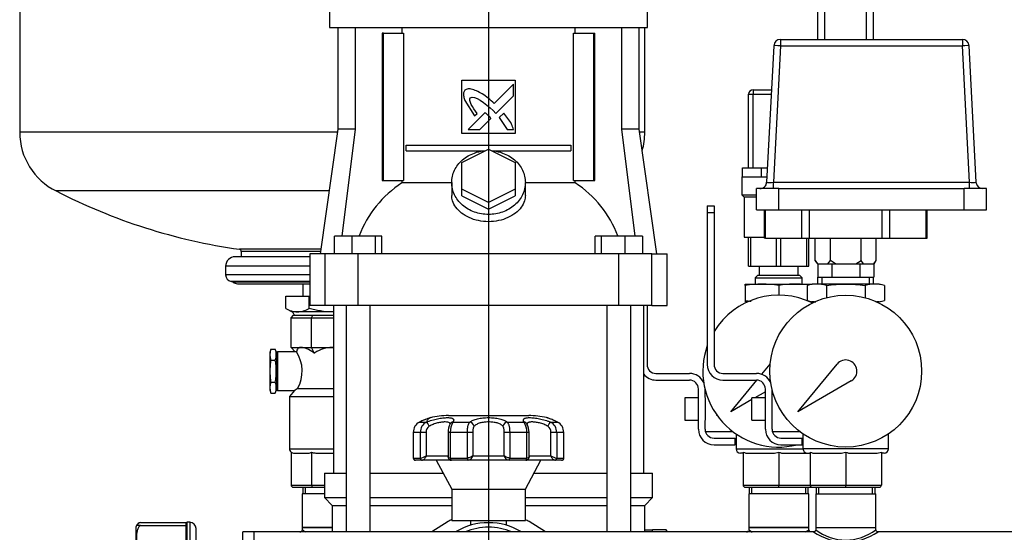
# Model space of a CAD drawing. Extents: x -132501 to 411300, y -42818 to 427495.
# Tile 291 of 330: x 248914 to 249355, y 243033 to 243262. Entities that reach past the tile are written whole.
import ezdxf

# ---------------------------------------------------------------- set-up
doc = ezdxf.new("R2010")
doc.units = 0
doc.header["$LTSCALE"] = 50
doc.linetypes.add('CENTER2', pattern=[28.575, 19.05, -3.175, 3.175, -3.175])
for name, color, linetype in [('00GW7692_-_REDUZ', 7, 'CONTINUOUS'), ('00ID6685_KAPPE-6', 7, 'CONTINUOUS'), ('00ID7337', 7, 'CONTINUOUS'), ('1_ZOLL_OVALFLANS', 7, 'CONTINUOUS'), ('405801_-_FT_STUT', 7, 'CONTINUOUS'), ('405809_-_FT_STUT', 7, 'CONTINUOUS'), ('6KT-MUTTER', 7, 'CONTINUOUS'), ('91045013_-_FT_RO', 7, 'CONTINUOUS'), ('91071148', 7, 'CONTINUOUS'), ('91072077_TRANSMI', 7, 'CONTINUOUS'), ('96153117_FT_STAN', 7, 'CONTINUOUS'), ('96158847_-_FT_RO', 7, 'CONTINUOUS'), ('96871164_DD_18_P', 7, 'CONTINUOUS'), ('97823497_-_HAHN-', 7, 'CONTINUOUS'), ('97823502_-_STOPF', 7, 'CONTINUOUS'), ('__DEFILE04.EMEA.', 7, 'CONTINUOUS'), ('CRIE_5-4_A_FLEXI', 7, 'CONTINUOUS'), ('Default', 7, 'CONTINUOUS'), ('DICHTUNG', 7, 'CONTINUOUS'), ('HEBEL_KUGELHAHN_', 7, 'CONTINUOUS'), ('KÖRPER_KUGELHAHN', 7, 'CONTINUOUS')]:
    doc.layers.add(name, color=color, linetype=linetype)

# ---------------------------------------------------------------- blocks, each defined once
blk = doc.blocks.new('SEANNOT_GROUP')
at = {"layer": 'Default', "color": 7, "linetype": 'CENTER2'}
blk.add_line((72.388, 218.146), (72.388, 165.146), dxfattribs=at)
blk = doc.blocks.new('SE')
at = {"layer": '00GW7692_-_REDUZ', "color": 7, "linetype": 'Continuous'}
for p, q in [((83.888, 185.349), (83.888, 185.411)), ((83.888, 185.411), (86.888, 185.411)), ((83.888, 185.411), (83.888, 185.411)), ((83.888, 185.349), (83.888, 184.673)), ((85.388, 185.349), (85.388, 184.911)), ((86.888, 185.411), (86.656, 185.349)), ((86.656, 185.349), (86.656, 184.673)), ((86.888, 185.411), (86.888, 185.411)), ((89.888, 185.411), (86.888, 185.411)), ((87.522, 185.349), (87.522, 184.799)), ((89.254, 185.349), (89.254, 184.799)), ((90.12, 185.349), (89.888, 185.411)), ((90.12, 185.349), (90.12, 184.673)), ((83.888, 184.673), (83.888, 184.611)), ((86.656, 184.673), (86.888, 184.611)), ((86.888, 184.611), (86.888, 184.611)), ((86.992, 184.611), (86.888, 184.611)), ((89.888, 184.611), (89.785, 184.611)), ((89.888, 184.611), (90.12, 184.673))]:
    blk.add_line(p, q, dxfattribs=at)
for centre, radius, start, end in [((84.638, 180.818), 4.593, 80.6013, 99.3987), ((86.138, 180.818), 4.593, 83.1844, 99.3987), ((87.089, 183.857), 1.553, 73.8147, 106.1853), ((89.687, 183.857), 1.553, 73.8147, 106.1853), ((84.638, 189.204), 4.593, 260.6013, 263.9732), ((83.928, 184.511), 0.1, 64.7814, 90), ((87.089, 186.165), 1.553, 253.8147, 268.6021), ((86.848, 184.511), 0.1, 90, 115.2186), ((86.928, 184.511), 0.1, 64.7814, 90), ((89.687, 186.165), 1.553, 271.7951, 286.1853), ((89.848, 184.511), 0.1, 90, 115.2186)]:
    blk.add_arc(centre, radius, start, end, dxfattribs=at)
blk.add_open_spline([(87.522, 185.349), (87.666, 185.368), (87.81, 185.384), (88.098, 185.405), (88.243, 185.411), (88.531, 185.411), (88.676, 185.405), (88.965, 185.384), (89.11, 185.368), (89.254, 185.349)], degree=3, knots=[0, 0, 0, 0, 0.25, 0.25, 0.5, 0.5, 0.75, 0.75, 1, 1, 1, 1], dxfattribs=at)
at = {"layer": '00ID6685_KAPPE-6', "color": 7, "linetype": 'Continuous'}
for p, q in [((56.795, 174.735), (58.86, 174.735)), ((58.838, 174.596), (58.838, 174.692)), ((58.893, 169.046), (58.893, 174.746)), ((59.003, 174.746), (58.893, 174.746)), ((59.003, 174.746), (59.003, 169.046)), ((56.588, 174.461), (56.588, 169.331)), ((56.795, 174.596), (56.622, 174.596)), ((56.795, 174.596), (58.86, 174.596)), ((58.838, 174.529), (58.838, 174.596)), ((58.838, 173.654), (58.838, 174.507)), ((59.288, 169.331), (59.288, 174.461))]:
    blk.add_line(p, q, dxfattribs=at)
for centre, radius, start, end in [((56.873, 174.461), 0.285, 106.1402, 151.4673), ((58.893, 174.692), 0.0543, 90, 180), ((59.003, 174.461), 0.285, 0, 90), ((56.873, 174.461), 0.285, 151.4673, 180), ((58.997, 174.516), 0.159, 149.7067, 183.2873)]:
    blk.add_arc(centre, radius, start, end, dxfattribs=at)
for points, knots in [([(56.795, 174.735), (56.767, 174.727), (56.746, 174.716), (56.713, 174.695), (56.701, 174.684), (56.669, 174.65), (56.656, 174.627), (56.646, 174.601), (56.645, 174.599), (56.644, 174.596)], [0, 0, 0, 0, 0.0625, 0.0625, 0.125, 0.125, 0.25, 0.25, 0.2635264, 0.2635264, 0.2635264, 0.2635264]), ([(56.795, 174.596), (56.767, 174.581), (56.746, 174.561), (56.713, 174.52), (56.701, 174.499), (56.669, 174.434), (56.656, 174.39), (56.628, 174.258), (56.622, 174.169), (56.622, 173.991), (56.628, 173.902), (56.656, 173.77), (56.669, 173.725), (56.701, 173.661), (56.714, 173.64), (56.747, 173.6), (56.767, 173.58), (56.795, 173.565)], [0, 0, 0, 0, 0.0625, 0.0625, 0.125, 0.125, 0.25, 0.25, 0.5, 0.5, 0.75, 0.75, 0.875, 0.875, 0.9375, 0.9375, 1, 1, 1, 1])]:
    blk.add_open_spline(points, degree=3, knots=knots, dxfattribs=at)
at = {"layer": '00ID7337', "color": 7, "linetype": 'Continuous'}
for p, q in [((85.465, 196.361), (85.465, 196.077)), ((85.465, 196.361), (93.612, 196.361)), ((93.612, 196.361), (93.612, 196.077)), ((85.166, 196.077), (84.845, 189.965)), ((85.465, 196.077), (85.145, 189.965)), ((85.465, 196.077), (93.612, 196.077)), ((93.932, 189.965), (93.612, 196.077)), ((94.231, 189.965), (93.911, 196.077)), ((85.388, 189.681), (84.388, 189.681)), ((84.388, 188.731), (84.388, 189.681)), ((84.851, 189.963), (84.837, 189.909)), ((85.145, 189.681), (85.145, 189.965)), ((85.145, 189.965), (93.932, 189.965)), ((85.388, 189.681), (93.688, 189.681)), ((85.388, 188.731), (85.388, 189.681)), ((94.688, 189.681), (93.688, 189.681)), ((93.688, 188.731), (93.688, 189.681)), ((93.932, 189.681), (93.932, 189.965)), ((94.239, 189.911), (94.226, 189.963)), ((94.688, 188.731), (94.688, 189.681)), ((84.388, 188.731), (85.388, 188.731)), ((84.738, 188.731), (84.738, 187.461)), ((84.791, 187.461), (84.791, 188.731)), ((85.388, 188.731), (93.688, 188.731)), ((86.417, 187.461), (86.417, 188.731)), ((86.763, 187.461), (86.763, 188.731)), ((90.014, 187.461), (90.014, 188.731)), ((90.36, 187.461), (90.36, 188.731)), ((91.985, 187.461), (91.985, 188.731)), ((92.039, 187.461), (92.039, 188.731)), ((93.688, 188.731), (94.688, 188.731)), ((84.791, 187.461), (84.738, 187.461)), ((84.791, 187.461), (86.417, 187.461)), ((86.417, 187.461), (86.763, 187.461)), ((86.763, 187.461), (90.014, 187.461)), ((87.02, 186.461), (87.02, 187.461)), ((87.704, 186.461), (87.704, 187.461)), ((89.073, 186.461), (89.073, 187.461)), ((89.757, 186.461), (89.757, 187.461)), ((90.014, 187.461), (90.36, 187.461)), ((90.36, 187.461), (91.985, 187.461)), ((91.985, 187.461), (92.039, 187.461)), ((87.136, 186.311), (87.02, 186.461)), ((87.02, 186.461), (87.12, 186.311)), ((87.136, 186.311), (87.12, 186.311)), ((87.136, 186.311), (87.588, 186.311)), ((87.136, 186.311), (87.136, 185.711)), ((87.588, 186.311), (87.704, 186.461)), ((87.588, 186.311), (87.936, 186.311)), ((87.936, 186.311), (87.704, 186.461)), ((87.762, 186.311), (87.762, 185.711)), ((87.936, 186.311), (88.841, 186.311)), ((88.841, 186.311), (89.073, 186.461)), ((88.841, 186.311), (89.189, 186.311)), ((89.015, 186.311), (89.015, 185.711)), ((89.189, 186.311), (89.073, 186.461)), ((89.189, 186.311), (89.641, 186.311)), ((89.641, 186.311), (89.757, 186.461)), ((89.641, 186.311), (89.657, 186.311)), ((89.641, 186.311), (89.641, 185.711)), ((89.657, 186.311), (89.757, 186.461)), ((87.136, 185.711), (87.762, 185.711)), ((87.323, 185.711), (87.323, 185.411)), ((87.762, 185.711), (89.015, 185.711)), ((89.015, 185.711), (89.641, 185.711)), ((89.453, 185.411), (89.453, 185.711))]:
    blk.add_line(p, q, dxfattribs=at)
for centre, radius, start, end in [((85.465, 196.061), 0.3, 90, 177), ((93.612, 196.061), 0.3, 3, 90), ((84.995, 191.349), 1.392, 263.8232, 276.1768), ((94.082, 191.44), 1.483, 264.2012, 275.7988), ((94.531, 189.981), 0.3, 190.514, 270)]:
    blk.add_arc(centre, radius, start, end, dxfattribs=at)
for centre, major_axis, start_param, end_param in [((85.465, 196.061), (-0.3, 0.016), 4.715128, 6.283185), ((93.612, 196.061), (-0.3, -0.016), 3.141593, 4.70965)]:
    blk.add_ellipse(centre, major_axis=major_axis, ratio=0.052264, start_param=start_param, end_param=end_param, dxfattribs=at)
blk.add_open_spline([(84.546, 189.681), (84.584, 189.681), (84.622, 189.688), (84.692, 189.716), (84.725, 189.737), (84.78, 189.789), (84.802, 189.821), (84.828, 189.877), (84.836, 189.901), (84.84, 189.925)], degree=3, knots=[0, 0, 0, 0, 0.25, 0.25, 0.5, 0.5, 0.75, 0.75, 0.9104426, 0.9104426, 0.9104426, 0.9104426], dxfattribs=at)
blk.add_open_spline([(84.84, 189.925), (84.843, 189.938), (84.845, 189.952), (84.845, 189.965)], degree=3, dxfattribs=at)
at = {"layer": '1_ZOLL_OVALFLANS', "color": 7, "linetype": 'Continuous'}
for p, q in [((70.575, 174.772), (69.844, 174.311)), ((74.933, 174.311), (74.202, 174.772))]:
    blk.add_line(p, q, dxfattribs=at)
for start, end in [(119.0317, 122.231), (57.769, 60.9683)]:
    blk.add_arc((72.388, 171.896), 3.4, start, end, dxfattribs=at)
at = {"layer": '405801_-_FT_STUT', "color": 7, "linetype": 'Continuous'}
for p, q in [((65.038, 176.011), (64.043, 176.011)), ((64.043, 176.011), (64.043, 174.511)), ((64.066, 176.311), (64.066, 176.011)), ((64.183, 176.011), (64.183, 176.311)), ((86.733, 176.011), (84.043, 176.011)), ((84.043, 176.011), (84.043, 174.511)), ((84.066, 176.311), (84.066, 176.011)), ((84.183, 176.011), (84.183, 176.311)), ((86.594, 176.011), (86.594, 176.311)), ((86.71, 176.011), (86.71, 176.311)), ((86.733, 174.511), (86.733, 176.011)), ((87.043, 176.011), (89.733, 176.011)), ((87.043, 176.011), (87.043, 174.511)), ((87.066, 176.311), (87.066, 176.011)), ((87.183, 176.011), (87.183, 176.311)), ((89.594, 176.011), (89.594, 176.311)), ((89.71, 176.011), (89.71, 176.311)), ((89.733, 174.511), (89.733, 176.011)), ((65.388, 174.511), (64.043, 174.511)), ((86.733, 174.511), (84.043, 174.511)), ((87.043, 174.511), (89.733, 174.511))]:
    blk.add_line(p, q, dxfattribs=at)
at = {"layer": '405809_-_FT_STUT', "color": 7, "linetype": 'Continuous'}
for p, q in [((61.388, 169.481), (61.388, 174.311)), ((61.888, 174.311), (61.388, 174.311)), ((61.888, 169.481), (61.888, 174.311))]:
    blk.add_line(p, q, dxfattribs=at)
at = {"layer": '6KT-MUTTER', "color": 7, "linetype": 'Continuous'}
for p, q in [((63.31, 184.861), (64.349, 184.861)), ((63.31, 184.322), (63.31, 184.861)), ((64.349, 184.861), (64.388, 184.861)), ((64.349, 184.322), (64.349, 184.861)), ((63.31, 184.322), (63.588, 184.161)), ((63.83, 184.161), (63.588, 184.161)), ((65.388, 184.161), (63.83, 184.161)), ((65.438, 184.161), (65.388, 184.161))]:
    blk.add_line(p, q, dxfattribs=at)
for centre, radius, start, end in [((63.859, 185.176), 1.015, 237.2703, 268.3454), ((63.793, 185.198), 1.038, 272.0046, 302.3796)]:
    blk.add_arc(centre, radius, start, end, dxfattribs=at)
blk.add_open_spline([(65.388, 184.161), (65.213, 184.161), (65.038, 184.176), (64.778, 184.218), (64.691, 184.235), (64.519, 184.275), (64.434, 184.297), (64.349, 184.322)], degree=3, knots=[0, 0, 0, 0, 0.5, 0.5, 0.75, 0.75, 1, 1, 1, 1], dxfattribs=at)
blk.add_open_spline([(65.438, 184.161), (65.422, 184.161), (65.405, 184.161), (65.388, 184.161)], degree=3, dxfattribs=at)
at = {"layer": '91045013_-_FT_RO', "color": 7, "linetype": 'Continuous'}
for p, q in [((64.043, 174.511), (65.388, 174.511)), ((64.043, 174.511), (64.043, 174.411)), ((84.043, 174.511), (86.733, 174.511)), ((84.043, 174.511), (84.043, 174.411)), ((86.733, 174.409), (86.733, 174.511))]:
    blk.add_line(p, q, dxfattribs=at)
for centre, radius, start, end in [((63.942, 174.406), 0.0953, 239.5224, 297.1533), ((63.958, 174.396), 0.0793, 290.4006, 342.4287), ((65.388, 176.168), 2.213, 232.5705, 237.3138), ((83.942, 174.406), 0.0953, 239.5224, 297.1533), ((83.958, 174.396), 0.0793, 290.4006, 342.4287), ((85.388, 176.168), 2.213, 232.5705, 237.3138), ((85.388, 176.168), 2.213, 302.6054, 307.4295), ((86.826, 174.408), 0.0917, 179.1326, 239.0594)]:
    blk.add_arc(centre, radius, start, end, dxfattribs=at)
at = {"layer": '91071148', "color": 7, "linetype": 'Continuous'}
for p, q in [((84.624, 181.37), (85.003, 181.829)), ((86.245, 179.696), (88.003, 181.829)), ((83.245, 179.696), (84.41, 181.11)), ((88.638, 181.078), (86.245, 179.696)), ((84.788, 180.587), (84.31, 180.311)), ((84.188, 180.241), (83.245, 179.696))]:
    blk.add_line(p, q, dxfattribs=at)
blk.add_circle((88.388, 181.511), 3.4, dxfattribs=at)
for centre, radius, start, end in [((85.388, 181.511), 3.4, 63.821, 148.533), ((85.388, 181.511), 3.4, 160.2501, 283.9306), ((88.388, 181.511), 0.5, 300, 140.5104), ((85.388, 181.511), 3.4, 287.9883, 288.6096)]:
    blk.add_arc(centre, radius, start, end, dxfattribs=at)
at = {"layer": '91072077_TRANSMI', "color": 7, "linetype": 'Continuous'}
for p, q in [((84.238, 194.111), (84.238, 193.911)), ((84.238, 194.111), (85.063, 194.111)), ((84.038, 190.611), (84.038, 193.911)), ((84.038, 193.911), (84.238, 193.911)), ((84.238, 190.611), (84.238, 193.911)), ((84.238, 193.911), (85.052, 193.911)), ((83.763, 190.611), (84.044, 190.611)), ((83.763, 190.211), (83.763, 190.611)), ((84.044, 190.611), (84.192, 190.611)), ((84.192, 190.611), (84.614, 190.611)), ((84.614, 190.211), (84.614, 190.611)), ((84.614, 190.611), (84.879, 190.611)), ((83.763, 190.211), (83.728, 190.211)), ((83.728, 190.211), (83.728, 189.411)), ((83.763, 190.211), (84.614, 190.211)), ((84.614, 190.211), (84.858, 190.211)), ((83.728, 189.411), (84.388, 189.411)), ((83.728, 189.411), (83.828, 189.311)), ((83.828, 189.311), (84.388, 189.311)), ((83.838, 189.311), (83.838, 187.511)), ((83.838, 187.511), (84.738, 187.511)), ((84.038, 186.211), (84.038, 187.511)), ((84.138, 186.211), (84.138, 187.511)), ((85.288, 186.211), (85.288, 187.461)), ((85.488, 186.211), (85.488, 187.461)), ((86.638, 186.211), (86.638, 187.461)), ((86.738, 186.211), (86.738, 187.461)), ((84.038, 186.211), (84.138, 186.211)), ((84.138, 186.211), (85.288, 186.211)), ((84.513, 186.211), (84.513, 185.811)), ((85.288, 186.211), (85.488, 186.211)), ((85.488, 186.211), (86.638, 186.211)), ((86.263, 185.811), (86.263, 186.211)), ((86.638, 186.211), (86.738, 186.211)), ((84.458, 185.811), (84.338, 185.691)), ((84.338, 185.691), (86.438, 185.691)), ((84.338, 185.691), (84.338, 185.411)), ((84.458, 185.811), (86.318, 185.811)), ((86.438, 185.691), (86.318, 185.811)), ((86.438, 185.411), (86.438, 185.691))]:
    blk.add_line(p, q, dxfattribs=at)
blk.add_arc((84.238, 193.911), 0.2, 90, 180, dxfattribs=at)
at = {"layer": '96153117_FT_STAN', "color": 7, "linetype": 'Continuous'}
for p, q in [((87.138, 196.361), (87.138, 247.846)), ((87.458, 196.361), (87.458, 247.846)), ((89.318, 196.361), (89.318, 247.846)), ((89.638, 196.361), (89.638, 247.846)), ((87.138, 185.411), (87.138, 185.711)), ((89.638, 185.411), (89.638, 185.711))]:
    blk.add_line(p, q, dxfattribs=at)
at = {"layer": '96158847_-_FT_RO', "color": 7, "linetype": 'Continuous'}
for p, q in [((61.888, 169.481), (61.888, 174.311)), ((86.961, 174.311), (61.888, 174.311)), ((87.043, 174.511), (89.733, 174.511)), ((87.043, 174.511), (87.043, 174.401)), ((89.733, 174.401), (89.733, 174.511)), ((127.888, 174.311), (89.815, 174.311))]:
    blk.add_line(p, q, dxfattribs=at)
for centre, radius, start, end in [((88.388, 176.454), 2.585, 236.0103, 303.9897), ((88.388, 176.138), 2.189, 232.0846, 307.9154), ((89.832, 174.409), 0.0984, 183.0919, 262.0843)]:
    blk.add_arc(centre, radius, start, end, dxfattribs=at)
blk.add_open_spline([(87.042, 174.401), (87.042, 174.399), (87.043, 174.386), (87.032, 174.36), (87.01, 174.334), (86.983, 174.317), (86.967, 174.314), (86.958, 174.312)], degree=3, knots=[0, 0, 0, 0, 0.036108, 0.30879, 0.593865, 0.816596, 1, 1, 1, 1], dxfattribs=at)
at = {"layer": '96871164_DD_18_P', "color": 7, "linetype": 'Continuous'}
for p, q in [((51.388, 202.706), (51.388, 192.204)), ((79.388, 192.204), (79.388, 196.896)), ((65.618, 192.204), (51.388, 192.204)), ((79.388, 192.204), (79.158, 192.204)), ((65.249, 189.577), (53.028, 189.577)), ((64.388, 186.631), (61.038, 186.631)), ((64.882, 186.968), (61.227, 186.968)), ((64.869, 186.868), (61.313, 186.868)), ((61.313, 186.868), (61.313, 186.631)), ((64.388, 186.206), (60.613, 186.206)), ((60.613, 186.206), (60.613, 185.826)), ((64.388, 185.826), (60.613, 185.826)), ((64.388, 185.53), (60.863, 185.53)), ((64.388, 185.49), (60.953, 185.49)), ((61.138, 185.426), (64.388, 185.426)), ((64.066, 185.426), (64.066, 184.861))]:
    blk.add_line(p, q, dxfattribs=at)
for centre, radius, start, end in [((54.313, 192.204), 2.925, 180, 243.929), ((76.463, 192.204), 2.925, 343.8375, 0), ((64.841, 212.513), 25.8, 242.7494, 261.9467), ((61.038, 186.206), 0.425, 90, 180), ((61.213, 186.868), 0.1, 0, 82.3168), ((60.913, 185.826), 0.3, 180, 260.2915), ((60.829, 185.333), 0.2, 51.7835, 80.2915), ((61.138, 185.726), 0.3, 231.7835, 270)]:
    blk.add_arc(centre, radius, start, end, dxfattribs=at)
at = {"layer": '97823497_-_HAHN-', "color": 7, "linetype": 'Continuous'}
for p, q in [((70.588, 179.521), (74.188, 179.521)), ((69.299, 179.229), (69.613, 179.229)), ((70.795, 179.229), (71.553, 179.229)), ((73.224, 179.229), (73.982, 179.229)), ((75.164, 179.229), (75.477, 179.229)), ((69.012, 178.77), (69.019, 178.77)), ((69.012, 178.77), (69.012, 177.625)), ((69.019, 178.77), (69.019, 177.621)), ((69.336, 178.77), (69.019, 178.77)), ((69.336, 177.621), (69.336, 178.77)), ((69.595, 178.77), (69.336, 178.77)), ((69.595, 178.77), (69.595, 177.721)), ((70.676, 178.77), (70.574, 178.77)), ((70.574, 178.77), (70.574, 177.677)), ((71.441, 178.77), (70.676, 178.77)), ((70.676, 178.77), (70.676, 177.621)), ((71.441, 177.621), (71.441, 178.77)), ((71.683, 178.77), (71.441, 178.77)), ((71.683, 178.77), (71.683, 177.721)), ((73.094, 177.721), (73.094, 178.77)), ((73.336, 178.77), (73.094, 178.77)), ((74.101, 178.77), (73.336, 178.77)), ((73.336, 178.77), (73.336, 177.621)), ((74.101, 177.621), (74.101, 178.77)), ((74.203, 178.77), (74.101, 178.77)), ((74.203, 177.677), (74.203, 178.77)), ((75.182, 177.721), (75.182, 178.77)), ((75.441, 178.77), (75.182, 178.77)), ((75.758, 178.77), (75.441, 178.77)), ((75.441, 178.77), (75.441, 177.621)), ((75.758, 177.621), (75.758, 178.77)), ((75.758, 178.77), (75.765, 178.77)), ((75.765, 177.625), (75.765, 178.77)), ((69.019, 177.621), (69.02, 177.621)), ((69.02, 177.621), (69.335, 177.621)), ((69.422, 177.521), (69.116, 177.521)), ((69.335, 177.621), (69.336, 177.621)), ((70.722, 177.521), (69.422, 177.521)), ((69.424, 177.521), (69.422, 177.521)), ((69.595, 177.721), (70.574, 177.721)), ((70.038, 177.521), (70.738, 176.221)), ((70.676, 177.621), (70.678, 177.621)), ((70.678, 177.621), (71.439, 177.621)), ((70.723, 177.521), (70.727, 177.521)), ((71.466, 177.521), (70.727, 177.521)), ((71.439, 177.621), (71.441, 177.621)), ((73.311, 177.521), (71.466, 177.521)), ((71.47, 177.521), (71.466, 177.521)), ((71.683, 177.721), (73.094, 177.721)), ((73.307, 177.521), (73.311, 177.521)), ((74.05, 177.521), (73.311, 177.521)), ((73.336, 177.621), (73.338, 177.621)), ((73.338, 177.621), (74.099, 177.621)), ((74.038, 176.221), (74.738, 177.521)), ((74.054, 177.521), (74.05, 177.521)), ((75.355, 177.521), (74.064, 177.521)), ((74.099, 177.621), (74.101, 177.621)), ((74.203, 177.721), (75.182, 177.721)), ((75.353, 177.521), (75.355, 177.521)), ((75.661, 177.521), (75.355, 177.521)), ((75.441, 177.621), (75.442, 177.621)), ((75.442, 177.621), (75.757, 177.621)), ((75.661, 177.522), (75.662, 177.522)), ((75.662, 177.522), (75.669, 177.523)), ((75.757, 177.621), (75.758, 177.621)), ((70.738, 176.221), (74.038, 176.221)), ((70.738, 176.221), (70.738, 174.821)), ((74.038, 174.821), (74.038, 176.221)), ((70.738, 174.821), (74.038, 174.821)), ((71.588, 174.821), (71.588, 174.611)), ((73.188, 174.611), (73.188, 174.821))]:
    blk.add_line(p, q, dxfattribs=at)
for centre, radius, start, end in [((70.588, 176.021), 3.5, 90, 103.2724), ((74.188, 176.021), 3.5, 76.7404, 90), ((69.525, 178.776), 0.506, 116.4716, 180.6058), ((70.91, 175.975), 3.631, 107.916, 116.3297), ((69.831, 178.784), 0.495, 116.0679, 181.5865), ((71.29, 178.804), 0.713, 151.4411, 182.7046), ((71.48, 178.806), 0.805, 148.3008, 182.5138), ((73.29, 178.804), 0.811, 357.6209, 31.5646), ((73.54, 178.805), 0.663, 357.0273, 30.6738), ((73.867, 175.975), 3.631, 63.6703, 72.084), ((74.947, 178.785), 0.494, 358.3344, 64.0112), ((75.251, 178.776), 0.506, 359.4244, 63.4982), ((69.901, 178.79), 0.306, 123.6525, 183.7316), ((74.876, 178.79), 0.306, 356.2693, 56.3467), ((69.116, 177.624), 0.103, 178.8278, 269.585), ((69.215, 178.321), 0.71, 279.8062, 302.3654), ((71.455, 177.75), 0.23, 273.7037, 352.635), ((73.322, 177.75), 0.23, 187.365, 266.2963), ((75.562, 178.321), 0.71, 237.6346, 260.1938), ((72.388, 171.896), 2.83, 58.5787, 121.4213), ((72.388, 171.896), 2.63, 66.6717, 113.3283)]:
    blk.add_arc(centre, radius, start, end, dxfattribs=at)
for centre, major_axis, ratio, start_param, end_param in [((69.683, 179.045), (-0.079, 0.184), 0.224133, 4.615652, 6.077387), ((70.835, 179.045), (0.173, -0.1), 0.894335, 2.254289, 3.141272), ((71.573, 179.045), (-0.127, 0.155), 0.790877, 4.138697, 5.600431), ((73.203, 179.045), (0.127, 0.155), 0.790877, 0.682755, 2.144489), ((73.942, 179.045), (-0.173, -0.1), 0.894335, 3.138748, 4.028896), ((73.942, 179.045), (-0.173, -0.1), 0.894335, 3.11271, 3.138748), ((75.094, 179.045), (0.079, 0.184), 0.224133, 0.205799, 1.667533), ((69.115, 177.621), (0.0075, 0.0997), 0.962463, 1.643024, 3.163797), ((69.116, 177.621), (0, 0.1), 0.9625, 1.570796, 2.756927), ((69.116, 177.621), (0, 0.1), 0.9625, 3.102861, 3.141593), ((69.422, 177.621), (0, -0.1), 0.872415, 4.712389, 6.283185), ((69.423, 177.621), (-0.0042, 0.0999), 0.871942, 1.534547, 3.106002), ((70.725, 177.621), (0.0023, 0.1), 0.489186, 1.582211, 3.153666), ((70.727, 177.621), (0, 0.1), 0.488765, 1.570796, 3.141593), ((71.466, 177.621), (0, -0.1), 0.271282, 4.712389, 6.283185), ((71.468, 177.621), (-0.0021, 0.1), 0.270649, 1.565075, 3.13653), ((73.309, 177.621), (0.0021, 0.1), 0.270649, 3.146655, 4.71811), ((73.311, 177.621), (0, 0.1), 0.271282, 3.141593, 4.712389), ((74.05, 177.621), (0, -0.1), 0.488765, 0, 1.570796), ((74.052, 177.621), (-0.0023, 0.1), 0.489186, 3.12952, 4.700975), ((75.354, 177.621), (0.0042, 0.0999), 0.871942, 3.177183, 4.748639), ((75.355, 177.621), (0, 0.1), 0.872415, 3.141593, 4.712389), ((75.661, 177.621), (0, -0.1), 0.9625, 0, 1.570796), ((75.661, 177.621), (-0.0075, 0.0997), 0.962463, 3.068706, 4.640162)]:
    blk.add_ellipse(centre, major_axis=major_axis, ratio=ratio, start_param=start_param, end_param=end_param, dxfattribs=at)
for points, knots in [([(69.639, 179.232), (69.64, 179.253), (69.642, 179.287), (69.663, 179.335), (69.689, 179.37), (69.716, 179.394), (69.74, 179.409), (69.757, 179.418), (69.768, 179.422), (69.772, 179.423), (69.773, 179.424), (69.775, 179.424), (69.776, 179.425), (69.776, 179.425), (69.768, 179.422), (69.731, 179.41), (69.641, 179.379), (69.498, 179.321), (69.365, 179.264), (69.289, 179.225), (69.273, 179.216)], [0, 0, 0, 0, 0.044462, 0.084799, 0.118912, 0.147192, 0.169409, 0.185086, 0.191911, 0.195145, 0.197519, 0.200748, 0.20676, 0.222358, 0.281808, 0.413142, 0.591185, 0.771538, 0.958008, 1, 1, 1, 1]), ([(69.613, 179.229), (69.691, 179.263), (69.772, 179.292), (69.896, 179.33), (69.939, 179.342), (70.022, 179.363), (70.064, 179.373), (70.146, 179.389), (70.187, 179.396), (70.268, 179.408), (70.308, 179.414), (70.383, 179.421), (70.419, 179.424), (70.489, 179.428), (70.522, 179.429), (70.614, 179.429), (70.666, 179.426), (70.751, 179.41), (70.781, 179.398), (70.811, 179.373), (70.818, 179.363), (70.827, 179.342), (70.829, 179.331), (70.828, 179.305), (70.824, 179.292), (70.813, 179.262), (70.805, 179.246), (70.795, 179.229)], [0, 0, 0, 0, 0.125, 0.125, 0.1875, 0.1875, 0.25, 0.25, 0.3125, 0.3125, 0.375, 0.375, 0.4375, 0.4375, 0.5, 0.5, 0.625, 0.625, 0.75, 0.75, 0.8125, 0.8125, 0.875, 0.875, 0.9375, 0.9375, 1, 1, 1, 1]), ([(70.663, 179.127), (70.664, 179.128), (70.664, 179.129), (70.664, 179.142), (70.662, 179.152), (70.654, 179.172), (70.647, 179.181), (70.623, 179.205), (70.598, 179.216), (70.531, 179.231), (70.491, 179.235), (70.42, 179.235), (70.394, 179.234), (70.341, 179.23), (70.313, 179.227), (70.256, 179.22), (70.225, 179.215), (70.164, 179.203), (70.133, 179.197), (70.07, 179.181), (70.039, 179.172), (69.975, 179.152), (69.943, 179.141), (69.849, 179.105), (69.789, 179.077), (69.731, 179.045)], [0.1204687, 0.1204687, 0.1204687, 0.1204687, 0.125, 0.125, 0.1875, 0.1875, 0.25, 0.25, 0.375, 0.375, 0.5, 0.5, 0.5625, 0.5625, 0.625, 0.625, 0.6875, 0.6875, 0.75, 0.75, 0.8125, 0.8125, 0.875, 0.875, 1, 1, 1, 1]), ([(71.441, 178.77), (71.441, 178.819), (71.443, 178.867), (71.45, 178.937), (71.453, 178.96), (71.459, 179.003), (71.463, 179.024), (71.473, 179.065), (71.478, 179.084), (71.489, 179.12), (71.496, 179.137), (71.517, 179.184), (71.534, 179.209), (71.553, 179.229)], [0, 0, 0, 0, 0.25, 0.25, 0.375, 0.375, 0.5, 0.5, 0.625, 0.625, 0.75, 0.75, 1, 1, 1, 1]), ([(71.553, 179.229), (71.593, 179.263), (71.642, 179.292), (71.729, 179.33), (71.76, 179.342), (71.826, 179.363), (71.86, 179.373), (71.932, 179.389), (71.97, 179.396), (72.049, 179.408), (72.09, 179.414), (72.173, 179.421), (72.215, 179.424), (72.3, 179.428), (72.344, 179.429), (72.475, 179.429), (72.56, 179.426), (72.728, 179.41), (72.806, 179.398), (72.915, 179.373), (72.951, 179.363), (73.016, 179.342), (73.047, 179.331), (73.105, 179.305), (73.131, 179.292), (73.181, 179.262), (73.204, 179.246), (73.224, 179.229)], [0, 0, 0, 0, 0.125, 0.125, 0.1875, 0.1875, 0.25, 0.25, 0.3125, 0.3125, 0.375, 0.375, 0.4375, 0.4375, 0.5, 0.5, 0.625, 0.625, 0.75, 0.75, 0.8125, 0.8125, 0.875, 0.875, 0.9375, 0.9375, 1, 1, 1, 1]), ([(73.032, 179.045), (73.001, 179.077), (72.963, 179.106), (72.897, 179.142), (72.874, 179.152), (72.823, 179.172), (72.796, 179.181), (72.711, 179.205), (72.651, 179.216), (72.521, 179.231), (72.455, 179.235), (72.354, 179.235), (72.32, 179.234), (72.254, 179.23), (72.222, 179.227), (72.158, 179.22), (72.126, 179.215), (72.065, 179.203), (72.036, 179.197), (71.98, 179.181), (71.953, 179.172), (71.903, 179.152), (71.879, 179.141), (71.813, 179.105), (71.776, 179.077), (71.745, 179.045)], [0, 0, 0, 0, 0.125, 0.125, 0.1875, 0.1875, 0.25, 0.25, 0.375, 0.375, 0.5, 0.5, 0.5625, 0.5625, 0.625, 0.625, 0.6875, 0.6875, 0.75, 0.75, 0.8125, 0.8125, 0.875, 0.875, 1, 1, 1, 1]), ([(73.224, 179.229), (73.243, 179.209), (73.259, 179.184), (73.281, 179.138), (73.287, 179.121), (73.299, 179.085), (73.304, 179.065), (73.313, 179.025), (73.317, 179.004), (73.324, 178.96), (73.327, 178.937), (73.331, 178.891), (73.333, 178.867), (73.335, 178.819), (73.336, 178.795), (73.336, 178.77)], [0, 0, 0, 0, 0.25, 0.25, 0.375, 0.375, 0.5, 0.5, 0.625, 0.625, 0.75, 0.75, 0.875, 0.875, 1, 1, 1, 1]), ([(73.982, 179.229), (73.961, 179.263), (73.95, 179.292), (73.948, 179.33), (73.95, 179.342), (73.959, 179.363), (73.966, 179.373), (73.985, 179.389), (73.998, 179.396), (74.029, 179.408), (74.047, 179.414), (74.089, 179.421), (74.112, 179.424), (74.164, 179.428), (74.193, 179.429), (74.285, 179.429), (74.354, 179.426), (74.507, 179.41), (74.587, 179.398), (74.711, 179.373), (74.754, 179.363), (74.837, 179.342), (74.879, 179.331), (74.962, 179.305), (75.003, 179.292), (75.085, 179.262), (75.125, 179.246), (75.164, 179.229)], [0, 0, 0, 0, 0.125, 0.125, 0.1875, 0.1875, 0.25, 0.25, 0.3125, 0.3125, 0.375, 0.375, 0.4375, 0.4375, 0.5, 0.5, 0.625, 0.625, 0.75, 0.75, 0.8125, 0.8125, 0.875, 0.875, 0.9375, 0.9375, 1, 1, 1, 1]), ([(74.118, 179.141), (74.115, 179.147), (74.11, 179.154), (74.11, 179.157), (74.11, 179.157)], [0, 0, 0, 0, 0.2508102, 0.4077339, 0.4077339, 0.4077339, 0.4077339]), ([(75.046, 179.045), (74.988, 179.077), (74.926, 179.106), (74.833, 179.142), (74.801, 179.152), (74.738, 179.172), (74.706, 179.181), (74.611, 179.205), (74.55, 179.216), (74.433, 179.231), (74.38, 179.235), (74.309, 179.235), (74.287, 179.234), (74.246, 179.23), (74.228, 179.227), (74.195, 179.22), (74.18, 179.215), (74.155, 179.203), (74.145, 179.197), (74.129, 179.181), (74.123, 179.172), (74.115, 179.152), (74.113, 179.141), (74.113, 179.13)], [0, 0, 0, 0, 0.125, 0.125, 0.1875, 0.1875, 0.25, 0.25, 0.375, 0.375, 0.5, 0.5, 0.5625, 0.5625, 0.625, 0.625, 0.6875, 0.6875, 0.75, 0.75, 0.8125, 0.8125, 0.8741239, 0.8741239, 0.8741239, 0.8741239]), ([(75.456, 179.239), (75.423, 179.255), (75.331, 179.3), (75.192, 179.357), (75.07, 179.402), (75.013, 179.421), (75.002, 179.424), (75.001, 179.425)], [0, 0, 0, 0, 0.0942991, 0.2994276, 0.4940231, 0.6836725, 0.769564, 0.769564, 0.769564, 0.769564]), ([(71.745, 179.045), (71.733, 179.033), (71.723, 179.015), (71.707, 178.975), (71.701, 178.952), (71.691, 178.904), (71.688, 178.878), (71.684, 178.825), (71.683, 178.798), (71.683, 178.77)], [0, 0, 0, 0, 0.25, 0.25, 0.5, 0.5, 0.75, 0.75, 1, 1, 1, 1]), ([(73.094, 178.77), (73.094, 178.798), (73.093, 178.825), (73.089, 178.878), (73.085, 178.904), (73.076, 178.953), (73.07, 178.975), (73.054, 179.016), (73.044, 179.033), (73.032, 179.045)], [0, 0, 0, 0, 0.25, 0.25, 0.5, 0.5, 0.75, 0.75, 1, 1, 1, 1]), ([(69.595, 177.721), (69.577, 177.671), (69.55, 177.621), (69.487, 177.546), (69.452, 177.522), (69.424, 177.521)], [0, 0, 0, 0, 0.5, 0.5, 1, 1, 1, 1]), ([(70.676, 177.621), (70.629, 177.622), (70.595, 177.634), (70.576, 177.66), (70.574, 177.668), (70.574, 177.677)], [0, 0, 0, 0, 0.5, 0.5, 0.6935565, 0.6935565, 0.6935565, 0.6935565]), ([(70.576, 177.678), (70.576, 177.661), (70.576, 177.63), (70.599, 177.581), (70.64, 177.542), (70.686, 177.522), (70.713, 177.523), (70.723, 177.524)], [0, 0, 0, 0, 0.196046, 0.429636, 0.654844, 0.89225, 1, 1, 1, 1]), ([(71.683, 177.721), (71.667, 177.696), (71.635, 177.671), (71.548, 177.634), (71.493, 177.622), (71.441, 177.621)], [0, 0, 0, 0, 0.5, 0.5, 1, 1, 1, 1]), ([(73.336, 177.621), (73.284, 177.622), (73.229, 177.634), (73.141, 177.671), (73.11, 177.696), (73.094, 177.721)], [0, 0, 0, 0, 0.5, 0.5, 1, 1, 1, 1]), ([(74.055, 177.523), (74.063, 177.523), (74.088, 177.522), (74.133, 177.54), (74.175, 177.577), (74.198, 177.625), (74.205, 177.661), (74.203, 177.678), (74.203, 177.679)], [0, 0, 0, 0, 0.087034, 0.316646, 0.557897, 0.767914, 0.983926, 1, 1, 1, 1]), ([(74.203, 177.677), (74.203, 177.668), (74.201, 177.66), (74.181, 177.634), (74.148, 177.622), (74.101, 177.621)], [0.3064435, 0.3064435, 0.3064435, 0.3064435, 0.5, 0.5, 1, 1, 1, 1]), ([(75.182, 177.721), (75.2, 177.671), (75.227, 177.621), (75.29, 177.546), (75.325, 177.522), (75.353, 177.521)], [0, 0, 0, 0, 0.5, 0.5, 1, 1, 1, 1]), ([(75.67, 177.522), (75.673, 177.522), (75.688, 177.522), (75.716, 177.534), (75.744, 177.558), (75.76, 177.589), (75.766, 177.613), (75.765, 177.624), (75.765, 177.625)], [0, 0, 0, 0, 0.065962, 0.302119, 0.544367, 0.776838, 0.971152, 1, 1, 1, 1])]:
    blk.add_open_spline(points, degree=3, knots=knots, dxfattribs=at)
at = {"layer": '97823502_-_STOPF', "color": 7, "linetype": 'Continuous'}
for p, q in [((62.638, 182.492), (62.588, 182.342)), ((62.588, 182.342), (62.588, 180.679)), ((62.638, 182.492), (62.838, 182.492)), ((62.888, 182.342), (62.838, 182.492)), ((62.888, 182.342), (62.888, 180.679)), ((62.638, 182.002), (62.838, 182.002)), ((62.638, 181.02), (62.838, 181.02)), ((62.588, 180.679), (62.638, 180.529)), ((62.638, 180.529), (62.838, 180.529)), ((62.838, 180.529), (62.888, 180.679))]:
    blk.add_line(p, q, dxfattribs=at)
for centre, start, end in [((63.311, 182.247), 159.9589, 200.0411), ((62.166, 182.247), 339.9589, 20.0411), ((63.311, 180.775), 159.9589, 200.0411), ((62.166, 180.775), 339.9589, 20.0411)]:
    blk.add_arc(centre, 0.716, start, end, dxfattribs=at)
for points in [[(62.638, 182.002), (62.625, 181.92), (62.614, 181.838), (62.598, 181.674), (62.595, 181.592), (62.595, 181.428), (62.599, 181.346), (62.614, 181.183), (62.625, 181.102), (62.638, 181.02)], [(62.838, 181.02), (62.852, 181.102), (62.863, 181.183), (62.878, 181.346), (62.882, 181.428), (62.882, 181.592), (62.878, 181.674), (62.863, 181.838), (62.852, 181.92), (62.838, 182.002)]]:
    blk.add_open_spline(points, degree=3, knots=[0, 0, 0, 0, 0.25, 0.25, 0.5, 0.5, 0.75, 0.75, 1, 1, 1, 1], dxfattribs=at)
at = {"layer": '__DEFILE04.EMEA.', "color": 7, "linetype": 'Continuous'}
for p, q in [((82.188, 188.911), (82.488, 188.911)), ((82.188, 188.911), (82.188, 188.611)), ((82.488, 188.911), (82.488, 188.611)), ((82.188, 188.611), (82.488, 188.611)), ((82.188, 188.611), (82.188, 181.811)), ((82.488, 188.611), (82.488, 181.811)), ((82.888, 181.411), (84.388, 181.411)), ((82.888, 181.111), (84.388, 181.111)), ((84.788, 178.911), (84.788, 180.711)), ((85.088, 180.328), (85.088, 180.692)), ((84.188, 179.311), (84.188, 180.311)), ((84.788, 180.311), (84.188, 180.311)), ((85.088, 179.311), (85.088, 180.311)), ((85.618, 179.526), (85.618, 179.539)), ((85.628, 179.526), (85.618, 179.526)), ((84.188, 179.311), (84.788, 179.311)), ((85.088, 178.911), (85.088, 179.294)), ((85.101, 178.811), (86.322, 178.811)), ((86.473, 178.702), (86.473, 178.036)), ((90.303, 178.036), (90.303, 178.702)), ((85.488, 178.511), (86.438, 178.511)), ((85.488, 178.211), (86.438, 178.211)), ((86.438, 178.211), (86.438, 178.511)), ((90.303, 178.036), (86.473, 178.036)), ((86.673, 177.836), (86.788, 177.836)), ((86.788, 177.886), (86.788, 176.411)), ((87.054, 177.836), (88.123, 177.836)), ((88.388, 177.886), (88.388, 176.411)), ((88.654, 177.836), (89.723, 177.836)), ((89.988, 177.886), (89.988, 176.411)), ((90.103, 177.836), (89.988, 177.836)), ((86.788, 176.411), (88.388, 176.411)), ((88.388, 176.411), (89.988, 176.411)), ((88.388, 176.311), (88.388, 176.411)), ((86.888, 176.311), (88.388, 176.311)), ((88.388, 176.311), (89.888, 176.311))]:
    blk.add_line(p, q, dxfattribs=at)
for centre, radius, start, end in [((82.888, 181.811), 0.7, 180, 270), ((82.888, 181.811), 0.4, 180, 270), ((84.388, 180.711), 0.7, 24.0638, 90), ((84.388, 180.711), 0.7, 24.0638, 90), ((84.388, 180.711), 0.4, 0, 90), ((85.488, 178.911), 0.7, 180, 270), ((85.488, 178.911), 0.4, 180, 270), ((86.673, 178.036), 0.2, 180, 270), ((87.025, 178.412), 0.577, 245.7559, 272.8108), ((88.151, 178.413), 0.577, 267.196, 294.2372), ((88.625, 178.412), 0.577, 245.7559, 272.8108), ((89.751, 178.413), 0.577, 267.196, 294.2372), ((90.103, 178.036), 0.2, 270, 0), ((86.888, 176.411), 0.1, 180, 270), ((89.888, 176.411), 0.1, 270, 0)]:
    blk.add_arc(centre, radius, start, end, dxfattribs=at)
at = {"layer": 'CRIE_5-4_A_FLEXI', "color": 7, "linetype": 'Continuous'}
for p, q in [((65.268, 197.596), (65.268, 196.896)), ((79.508, 196.896), (79.508, 197.596)), ((65.268, 196.896), (79.508, 196.896)), ((65.638, 196.896), (65.638, 192.346)), ((66.428, 192.346), (66.428, 196.896)), ((68.503, 196.896), (68.503, 196.646)), ((76.273, 196.646), (76.273, 196.896)), ((78.348, 196.896), (78.348, 192.346)), ((79.138, 192.346), (79.138, 196.896)), ((67.62, 196.646), (67.62, 190.046)), ((67.691, 196.646), (67.62, 196.646)), ((67.691, 190.046), (67.691, 196.646)), ((67.691, 196.646), (68.576, 196.646)), ((68.576, 196.646), (68.576, 190.046)), ((76.201, 190.046), (76.201, 196.646)), ((76.201, 196.646), (77.086, 196.646)), ((77.086, 196.646), (77.156, 196.646)), ((77.086, 196.646), (77.086, 190.046)), ((77.156, 190.046), (77.156, 196.646)), ((71.188, 192.146), (71.188, 194.546)), ((71.188, 194.546), (73.588, 194.546)), ((73.588, 194.546), (73.588, 192.146)), ((73.511, 194.362), (72.647, 193.498)), ((73.511, 193.836), (73.511, 194.362)), ((71.331, 193.626), (71.763, 192.941)), ((72.721, 193.046), (73.511, 193.836)), ((72.597, 193.174), (72.721, 193.046)), ((72.232, 193.084), (71.477, 192.329)), ((71.763, 192.941), (71.872, 193.049)), ((72.003, 192.329), (72.497, 192.823)), ((73.068, 193.058), (72.872, 192.862)), ((72.872, 192.862), (73.22, 192.329)), ((65.638, 192.346), (64.853, 186.756)), ((66.428, 192.346), (65.638, 192.346)), ((65.834, 187.556), (66.428, 192.346)), ((71.477, 192.329), (72.003, 192.329)), ((73.22, 192.329), (73.511, 192.329)), ((78.348, 192.346), (78.943, 187.556)), ((79.138, 192.346), (78.348, 192.346)), ((79.924, 186.756), (79.138, 192.346)), ((73.588, 192.146), (71.188, 192.146)), ((68.702, 191.621), (76.075, 191.621)), ((68.702, 191.371), (68.702, 191.621)), ((71.188, 190.856), (72.388, 191.456)), ((72.388, 191.456), (73.588, 190.856)), ((76.075, 191.621), (76.075, 191.371)), ((68.702, 191.371), (72.218, 191.371)), ((72.559, 191.371), (76.075, 191.371)), ((71.188, 189.656), (71.188, 190.856)), ((73.588, 190.856), (73.588, 189.656)), ((67.62, 190.046), (67.691, 190.046)), ((67.691, 190.046), (68.576, 190.046)), ((68.503, 190.046), (68.503, 189.937)), ((70.738, 189.937), (68.503, 189.937)), ((70.738, 189.956), (70.738, 189.372)), ((71.188, 189.356), (71.188, 189.656)), ((72.388, 189.056), (71.188, 189.656)), ((73.588, 189.656), (72.388, 189.056)), ((73.588, 189.656), (73.588, 189.356)), ((74.038, 189.372), (74.038, 189.956)), ((76.273, 189.937), (74.038, 189.937)), ((76.201, 190.046), (77.086, 190.046)), ((76.273, 189.937), (76.273, 190.046)), ((77.086, 190.046), (77.156, 190.046)), ((71.188, 189.356), (72.388, 188.756)), ((72.388, 188.756), (73.588, 189.356)), ((72.388, 189.056), (72.388, 188.756)), ((65.495, 186.756), (65.495, 187.556)), ((66.271, 187.556), (65.495, 187.556)), ((66.271, 187.556), (66.271, 186.756)), ((67.33, 187.556), (66.271, 187.556)), ((67.33, 186.756), (67.33, 187.556)), ((67.614, 187.556), (67.33, 187.556)), ((67.614, 186.756), (67.614, 187.556)), ((77.162, 186.756), (77.162, 187.556)), ((77.446, 187.556), (77.162, 187.556)), ((77.446, 186.756), (77.446, 187.556)), ((78.506, 187.556), (77.446, 187.556)), ((78.506, 186.756), (78.506, 187.556)), ((79.282, 187.556), (78.506, 187.556)), ((79.282, 187.556), (79.282, 186.756)), ((65.067, 186.756), (64.388, 186.756)), ((64.388, 186.756), (64.388, 184.456)), ((65.067, 184.456), (65.067, 186.756)), ((66.555, 186.756), (65.067, 186.756)), ((66.555, 184.456), (66.555, 186.756)), ((78.222, 186.756), (66.555, 186.756)), ((78.222, 184.456), (78.222, 186.756)), ((79.71, 186.756), (78.222, 186.756)), ((79.71, 184.456), (79.71, 186.756)), ((79.71, 186.756), (80.388, 186.756)), ((80.388, 184.456), (80.388, 186.756)), ((65.067, 184.456), (64.388, 184.456)), ((66.555, 184.456), (65.067, 184.456)), ((65.438, 184.456), (65.438, 176.946)), ((66.019, 184.466), (66.019, 174.311)), ((78.222, 184.456), (66.555, 184.456)), ((67.089, 174.311), (67.089, 184.466)), ((77.687, 184.466), (77.687, 174.311)), ((79.71, 184.456), (78.222, 184.456)), ((78.757, 174.311), (78.757, 184.466)), ((79.338, 176.946), (79.338, 184.456)), ((79.71, 184.456), (80.388, 184.456)), ((65.038, 176.946), (66.019, 176.946)), ((65.038, 176.946), (65.038, 175.846)), ((67.083, 176.946), (70.346, 176.946)), ((74.431, 176.946), (77.693, 176.946)), ((78.757, 176.946), (79.738, 176.946)), ((79.738, 175.846), (79.738, 176.946)), ((65.038, 175.846), (66.019, 175.846)), ((65.038, 175.846), (65.388, 175.496)), ((67.089, 175.846), (70.738, 175.846)), ((74.038, 175.846), (77.687, 175.846)), ((78.757, 175.846), (79.738, 175.846)), ((79.388, 175.496), (79.738, 175.846)), ((65.388, 175.496), (66.019, 175.496)), ((65.388, 175.496), (65.388, 174.311)), ((67.089, 175.496), (70.738, 175.496)), ((74.038, 175.496), (77.687, 175.496)), ((78.757, 175.496), (79.388, 175.496)), ((79.388, 174.396), (79.388, 175.496)), ((79.705, 174.396), (79.388, 174.396)), ((79.738, 174.396), (79.705, 174.396)), ((79.738, 174.407), (79.738, 174.396)), ((80.347, 174.407), (79.738, 174.407)), ((79.738, 174.319), (79.738, 174.396)), ((80.401, 174.311), (80.346, 174.407))]:
    blk.add_line(p, q, dxfattribs=at)
for centre, radius, start, end in [((71.203, 185.809), 4.932, 123.1808, 159.1515), ((73.574, 185.809), 4.932, 20.8485, 56.8192), ((86.25, 173.021), 6.998, 168.6681, 169.2485), ((79.822, 174.06), 0.629, 23.8428, 33.4432)]:
    blk.add_arc(centre, radius, start, end, dxfattribs=at)
for points, knots in [([(71.33, 194.085), (71.307, 194.048), (71.255, 193.964), (71.273, 193.796), (71.311, 193.686), (71.331, 193.626)], [0, 0, 0, 0, 0.266566, 0.601607, 1, 1, 1, 1]), ([(71.852, 194.058), (71.773, 194.089), (71.641, 194.141), (71.448, 194.16), (71.365, 194.107), (71.33, 194.085)], [0, 0, 0, 0, 0.471107, 0.780852, 1, 1, 1, 1]), ([(72.647, 193.498), (72.557, 193.579), (72.384, 193.732), (72.119, 193.922), (71.936, 194.015), (71.852, 194.058)], [0, 0, 0, 0, 0.371293, 0.710168, 1, 1, 1, 1]), ([(73.511, 192.329), (73.482, 192.413), (73.388, 192.684), (73.199, 192.905), (73.068, 193.058)], [0, 0, 0, 0, 0.305776, 1, 1, 1, 1]), ([(70.738, 189.956), (70.738, 190.143), (70.781, 190.33), (70.947, 190.676), (71.069, 190.834), (71.374, 191.099), (71.557, 191.205), (71.888, 191.323), (72.027, 191.355), (72.168, 191.372)], [0, 0, 0, 0, 0.0625, 0.0625, 0.125, 0.125, 0.1875, 0.1875, 0.2286528, 0.2286528, 0.2286528, 0.2286528]), ([(72.609, 191.372), (72.75, 191.355), (72.888, 191.323), (73.219, 191.205), (73.402, 191.099), (73.708, 190.834), (73.83, 190.676), (73.995, 190.33), (74.038, 190.143), (74.038, 189.769), (73.995, 189.582), (73.83, 189.236), (73.708, 189.078), (73.402, 188.813), (73.219, 188.707), (72.82, 188.564), (72.604, 188.527), (72.172, 188.527), (71.957, 188.564), (71.557, 188.707), (71.374, 188.813), (71.069, 189.078), (70.947, 189.236), (70.781, 189.582), (70.738, 189.769), (70.738, 189.956)], [0.2713472, 0.2713472, 0.2713472, 0.2713472, 0.3125, 0.3125, 0.375, 0.375, 0.4375, 0.4375, 0.5, 0.5, 0.5625, 0.5625, 0.625, 0.625, 0.6875, 0.6875, 0.75, 0.75, 0.8125, 0.8125, 0.875, 0.875, 0.9375, 0.9375, 1, 1, 1, 1]), ([(74.038, 189.374), (74.038, 189.295), (74.011, 189.118), (73.872, 188.844), (73.616, 188.581), (73.265, 188.37), (72.845, 188.234), (72.388, 188.187), (71.93, 188.234), (71.51, 188.371), (71.16, 188.582), (70.904, 188.845), (70.765, 189.118), (70.738, 189.296), (70.738, 189.374)], [0.1370934, 0.1370934, 0.1370934, 0.1370934, 0.1881102, 0.2505838, 0.3130064, 0.3753659, 0.4376913, 0.5001148, 0.5625304, 0.6249001, 0.6871631, 0.7495552, 0.8120181, 0.8629342, 0.8629342, 0.8629342, 0.8629342])]:
    blk.add_open_spline(points, degree=3, knots=knots, dxfattribs=at)
for points, degree in [([(71.872, 193.049), (71.695, 193.317), (71.468, 193.623), (71.568, 193.752)], 3), ([(71.568, 193.752), (71.754, 193.88), (72.24, 193.512), (72.597, 193.174)], 3), ([(72.371, 192.962), (72.302, 193.025), (72.256, 193.066), (72.232, 193.084)], 3), ([(72.497, 192.823), (72.497, 192.824), (72.496, 192.827), (72.492, 192.832), (72.484, 192.843), (72.472, 192.857), (72.456, 192.875), (72.437, 192.895), (72.414, 192.919), (72.393, 192.939), (72.379, 192.954), (72.371, 192.962)], 4)]:
    blk.add_open_spline(points, degree=degree, dxfattribs=at)
at = {"layer": 'DICHTUNG', "color": 7, "linetype": 'Continuous'}
for p, q in [((63.811, 184.011), (64.368, 184.011)), ((64.832, 184.011), (65.438, 184.011))]:
    blk.add_line(p, q, dxfattribs=at)
blk.add_arc((63.788, 184.186), 0.175, 188.2132, 270, dxfattribs=at)
at = {"layer": 'HEBEL_KUGELHAHN_', "color": 7, "linetype": 'Continuous'}
for p, q in [((79.488, 184.456), (79.488, 181.811)), ((79.888, 181.411), (81.388, 181.411)), ((79.888, 181.111), (81.388, 181.111)), ((81.788, 178.911), (81.788, 180.711)), ((82.088, 180.328), (82.088, 180.692)), ((82.088, 178.911), (82.088, 179.294)), ((82.488, 178.511), (83.438, 178.511)), ((82.488, 178.211), (83.438, 178.211)), ((83.438, 178.211), (83.438, 178.511))]:
    blk.add_line(p, q, dxfattribs=at)
for centre, radius, start, end in [((79.888, 181.811), 0.4, 180, 270), ((79.888, 181.811), 0.7, 218.2132, 270), ((81.388, 180.711), 0.7, 24.0638, 90), ((81.388, 180.711), 0.7, 24.0638, 90), ((81.388, 180.711), 0.4, 0, 90), ((82.488, 178.911), 0.7, 180, 270), ((82.488, 178.911), 0.4, 180, 270)]:
    blk.add_arc(centre, radius, start, end, dxfattribs=at)
at = {"layer": 'KÖRPER_KUGELHAHN', "color": 7, "linetype": 'Continuous'}
for p, q in [((63.541, 183.892), (63.656, 184.011)), ((63.656, 184.011), (64.522, 184.011)), ((64.465, 183.892), (64.522, 184.011)), ((64.522, 184.011), (65.438, 184.011)), ((63.541, 182.574), (63.541, 183.892)), ((63.541, 183.892), (64.465, 183.892)), ((64.465, 182.574), (64.465, 183.892)), ((64.465, 183.892), (65.438, 183.892)), ((62.938, 182.376), (62.938, 180.646)), ((63.733, 182.376), (62.938, 182.376)), ((63.733, 182.376), (63.541, 182.574)), ((63.541, 182.574), (64.003, 182.574)), ((64.003, 182.574), (64.465, 182.574)), ((64.465, 182.574), (65.388, 182.574)), ((64.58, 182.336), (64.465, 182.574)), ((64.563, 182.336), (64.58, 182.336)), ((64.58, 182.336), (64.614, 182.336)), ((65.388, 182.574), (65.438, 182.574)), ((62.938, 180.646), (63.698, 180.646)), ((63.698, 180.646), (63.473, 180.378)), ((63.473, 180.378), (65.438, 180.378)), ((63.473, 180.378), (63.473, 178.036)), ((63.82, 180.736), (65.438, 180.736)), ((81.188, 180.311), (81.188, 179.311)), ((81.788, 180.311), (81.188, 180.311)), ((82.088, 180.311), (82.088, 179.311)), ((82.618, 179.526), (82.618, 179.539)), ((82.628, 179.526), (82.618, 179.526)), ((81.188, 179.311), (81.788, 179.311)), ((82.101, 178.811), (83.322, 178.811)), ((83.473, 178.702), (83.473, 178.036)), ((63.473, 178.036), (65.438, 178.036)), ((63.541, 177.886), (63.541, 176.411)), ((63.694, 177.836), (64.311, 177.836)), ((64.465, 177.886), (64.465, 176.411)), ((64.771, 177.836), (65.438, 177.836)), ((83.473, 178.036), (86.473, 178.036)), ((83.788, 177.836), (83.673, 177.836)), ((83.788, 177.886), (83.788, 176.411)), ((84.054, 177.836), (85.123, 177.836)), ((85.388, 177.886), (85.388, 176.411)), ((85.654, 177.836), (86.673, 177.836)), ((63.541, 176.411), (64.465, 176.411)), ((64.465, 176.411), (65.038, 176.411)), ((83.788, 176.411), (85.388, 176.411)), ((85.388, 176.411), (86.788, 176.411)), ((85.388, 176.311), (85.388, 176.411)), ((63.656, 176.311), (64.522, 176.311)), ((64.522, 176.311), (65.038, 176.311)), ((83.888, 176.311), (85.388, 176.311)), ((85.388, 176.311), (86.888, 176.311))]:
    blk.add_line(p, q, dxfattribs=at)
for centre, radius, start, end in [((62.938, 182.326), 0.05, 90, 180), ((63.73, 182.001), 0.375, 80.6958, 89.5942), ((63.993, 182.373), 0.202, 87.1428, 180.5311), ((62.468, 181.517), 1.574, 330.2474, 32.8462), ((62.938, 180.696), 0.05, 180, 270), ((63.673, 178.036), 0.2, 180, 229.0277), ((63.681, 178.056), 0.221, 230.4142, 273.2881), ((64.324, 178.056), 0.221, 266.7183, 309.5794), ((83.673, 178.036), 0.2, 180, 270), ((84.025, 178.412), 0.577, 245.7559, 272.8108), ((85.151, 178.413), 0.577, 267.196, 294.2372), ((85.625, 178.412), 0.577, 245.7559, 272.8108), ((83.888, 176.411), 0.1, 180, 270)]:
    blk.add_arc(centre, radius, start, end, dxfattribs=at)
for centre, major_axis, ratio, start_param, end_param in [((65.388, 180.667), (-1.523, 1.864), 0.263266, 5.565986, 6.071347), ((65.388, 180.667), (0, -1.907), 0.8391, 3.141593, 3.646953), ((65.388, 180.667), (0, 1.907), 0.8391, 6.25193, 6.283185), ((63.656, 176.411), (-0.115, 0), 0.866025, 0, 1.570796), ((64.522, 176.411), (0, 0.1), 0.57735, 1.570796, 3.141593)]:
    blk.add_ellipse(centre, major_axis=major_axis, ratio=ratio, start_param=start_param, end_param=end_param, dxfattribs=at)
for points, knots in [([(63.698, 180.646), (63.698, 180.646), (63.701, 180.648), (63.712, 180.656), (63.72, 180.663), (63.753, 180.687), (63.783, 180.709), (63.82, 180.736)], [0.5001059, 0.5001059, 0.5001059, 0.5001059, 0.625, 0.625, 0.75, 0.75, 1, 1, 1, 1]), ([(64.465, 177.886), (64.489, 177.876), (64.513, 177.867), (64.564, 177.854), (64.589, 177.85), (64.667, 177.839), (64.719, 177.836), (64.771, 177.836)], [0, 0, 0, 0, 0.25, 0.25, 0.5, 0.5, 1, 1, 1, 1])]:
    blk.add_open_spline(points, degree=3, knots=knots, dxfattribs=at)

msp = doc.modelspace()

# ---------------------------------------------------------------- block references
at = {"layer": 'Default', "xscale": 10, "yscale": 10, "zscale": 10}
for name in ['SE', 'SEANNOT_GROUP']:
    msp.add_blockref(name, (248399.7068, 241289.7787), dxfattribs=at)

doc.saveas('drawing.dxf')
